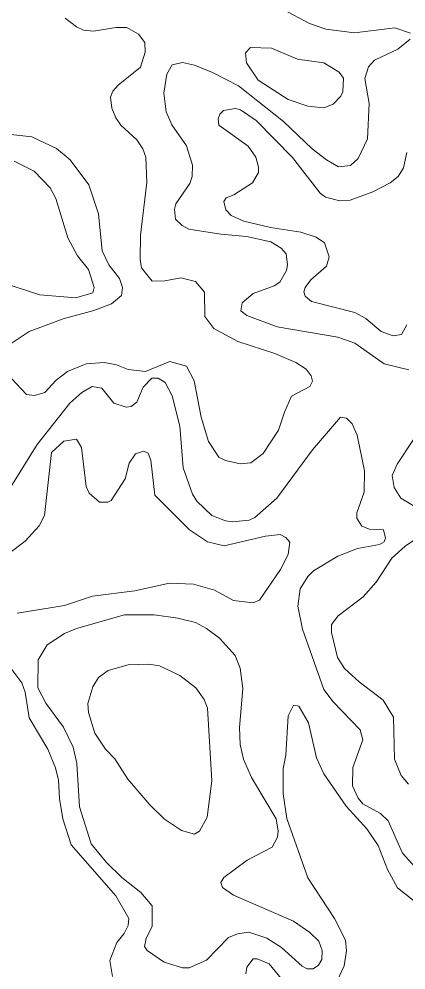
# Model space of a CAD drawing. Extents: x 763.2 to 816.8, y 7896.5 to 7952.7.
# Drawn here: x 776.363 to 777.853, y 7942.103 to 7945.766 of the extents above; entities that cross this region are included whole.
import ezdxf

# ---------------------------------------------------------------- set-up
doc = ezdxf.new("R2010")
doc.units = 0
doc.header["$LTSCALE"] = 0.064
doc.layers.add('2', color=7, linetype='Continuous', lineweight=13)

msp = doc.modelspace()

# ---------------------------------------------------------------- linework, layer by layer
at = {"layer": '2'}
for points in [[(776.54, 7945.7698), (776.5838, 7945.7357), (776.611, 7945.7227), (776.6496, 7945.7193), (776.7357, 7945.7341), (776.7782, 7945.7338), (776.823, 7945.708), (776.8466, 7945.6757), (776.8481, 7945.6381), (776.83, 7945.5813), (776.7441, 7945.5115), (776.7241, 7945.4881), (776.7154, 7945.4657), (776.7207, 7945.4227), (776.735, 7945.3857), (776.7542, 7945.3572), (776.8158, 7945.3012), (776.8396, 7945.266), (776.8516, 7945.2334), (776.855, 7945.1366), (776.8304, 7944.9335), (776.8287, 7944.8401), (776.8346, 7944.8081), (776.8749, 7944.7564), (776.9241, 7944.7577), (776.9863, 7944.7692), (777.0427, 7944.7556), (777.0767, 7944.7143), (777.0785, 7944.6206), (777.1123, 7944.5743), (777.2059, 7944.5238), (777.3483, 7944.4773), (777.4291, 7944.4436), (777.4681, 7944.4173), (777.4879, 7944.3918), (777.4924, 7944.3712), (777.482, 7944.3509), (777.412, 7944.3133), (777.3845, 7944.2522), (777.3623, 7944.182), (777.3024, 7944.0928), (777.2556, 7944.057), (777.2148, 7944.0528), (777.158, 7944.0653), (777.1324, 7944.0781), (777.092, 7944.1393), (777.0637, 7944.232), (777.0378, 7944.3729), (777.0073, 7944.4293), (776.9431, 7944.4467), (776.8493, 7944.4078), (776.7825, 7944.4157), (776.7382, 7944.434), (776.6914, 7944.4436), (776.6206, 7944.4374), (776.5496, 7944.4085), (776.506, 7944.3744), (776.4616, 7944.3273), (776.4221, 7944.3158), (776.392, 7944.3201), (776.3332, 7944.3812)], [(777.3794, 7945.8034), (777.4812, 7945.7489), (777.5445, 7945.7265), (777.6547, 7945.7127), (777.8098, 7945.7321), (777.8703, 7945.7112)], [(777.8689, 7945.6891), (777.8212, 7945.6504), (777.7311, 7945.6075), (777.7091, 7945.5816), (777.6949, 7945.5375), (777.7111, 7945.4408), (777.7053, 7945.305), (777.6692, 7945.2291), (777.6393, 7945.2021), (777.5936, 7945.1968), (777.5463, 7945.2234), (777.491, 7945.2657), (777.3814, 7945.3718), (777.2077, 7945.5091), (777.1077, 7945.5608), (777.0385, 7945.5884), (776.9927, 7945.5991), (776.9525, 7945.5896), (776.9321, 7945.5542), (776.9207, 7945.4809), (776.929, 7945.4086), (776.9507, 7945.3588), (777.008, 7945.2781), (777.0309, 7945.2038), (777.0291, 7945.1595), (777.0209, 7945.133), (776.9672, 7945.0537), (776.9619, 7945.0343), (776.9657, 7944.9947), (776.9909, 7944.9703), (777.0171, 7944.957), (777.1399, 7944.937), (777.2386, 7944.9286), (777.3318, 7944.9077), (777.372, 7944.8831), (777.3919, 7944.8616), (777.397, 7944.8199), (777.3922, 7944.7974), (777.3675, 7944.7529), (777.3451, 7944.7378), (777.2647, 7944.7088), (777.2214, 7944.6731), (777.2167, 7944.6419), (777.2406, 7944.6235), (777.3572, 7944.5809), (777.5901, 7944.5407), (777.6553, 7944.5177), (777.7683, 7944.4385), (777.8642, 7944.4147)], [(777.8564, 7945.2522), (777.8431, 7945.1931), (777.8226, 7945.1591), (777.7926, 7945.1355), (777.725, 7945.0999), (777.6381, 7945.0685), (777.5988, 7945.0653), (777.5425, 7945.0797), (777.5223, 7945.095), (777.416, 7945.2323), (777.2756, 7945.3757), (777.2162, 7945.4159), (777.1958, 7945.4215), (777.1497, 7945.4134), (777.1359, 7945.3997), (777.1295, 7945.3816), (777.1323, 7945.357), (777.2455, 7945.276)], [(776.2979, 7944.4925), (776.4014, 7944.5622), (776.5321, 7944.6107), (776.651, 7944.6432), (776.7191, 7944.6695), (776.7576, 7944.7017), (776.7611, 7944.7324), (776.7492, 7944.7664), (776.709, 7944.8192), (776.6834, 7944.8727), (776.6688, 7945.0157), (776.6319, 7945.1278), (776.5601, 7945.2234), (776.5076, 7945.2676), (776.4119, 7945.3126), (776.3314, 7945.3215)], [(777.2455, 7945.276), (777.2744, 7945.2338), (777.2855, 7945.1957), (777.2852, 7945.1748), (777.2616, 7945.1351), (777.1899, 7945.0889)], [(776.2591, 7944.7625), (776.4424, 7944.7036), (776.582, 7944.6921), (776.6463, 7944.711), (776.6526, 7944.7315), (776.6303, 7944.8012), (776.5884, 7944.8538), (776.5507, 7944.9229), (776.5046, 7945.0747), (776.4825, 7945.1155), (776.4209, 7945.18), (776.344, 7945.218)], [(777.1899, 7945.0889), (777.16, 7945.0772), (777.1509, 7945.0627), (777.1592, 7945.031), (777.1795, 7945.0089), (777.2279, 7944.9873), (777.3306, 7944.9631), (777.4476, 7944.9454), (777.5068, 7944.9257), (777.539, 7944.9045), (777.5566, 7944.8498), (777.5465, 7944.814), (777.4868, 7944.7616), (777.4652, 7944.7322), (777.4599, 7944.7147), (777.4648, 7944.6987), (777.489, 7944.6777), (777.6564, 7944.6353), (777.6986, 7944.6128), (777.7579, 7944.562), (777.8037, 7944.5459), (777.8351, 7944.5508), (777.8559, 7944.5884)], [(777.693, 7944.0255), (777.6649, 7944.1636), (777.6452, 7944.2066), (777.6235, 7944.2288), (777.6003, 7944.2318), (777.4927, 7944.107), (777.3555, 7943.921), (777.2713, 7943.8462), (777.2484, 7943.8362), (777.1854, 7943.8293), (777.1581, 7943.8328), (777.1052, 7943.8531), (777.0475, 7943.9093), (777.0309, 7943.9362), (776.9949, 7944.0374), (776.9815, 7944.1975), (776.9519, 7944.3141), (776.9258, 7944.3661), (776.8991, 7944.3829), (776.8742, 7944.3827), (776.8402, 7944.3479), (776.8165, 7944.2908), (776.7947, 7944.2736), (776.7751, 7944.2714), (776.7272, 7944.2862), (776.6815, 7944.3441), (776.6439, 7944.3505), (776.6042, 7944.3276), (776.5581, 7944.2866), (776.4326, 7944.1267), (776.3315, 7943.9644)], [(776.3549, 7943.4769), (776.5383, 7943.5075), (776.6462, 7943.5433), (776.8089, 7943.5638), (776.9427, 7943.5926), (777.0348, 7943.5891), (777.1156, 7943.5664), (777.1892, 7943.5267), (777.2638, 7943.5173), (777.2886, 7943.5272), (777.3701, 7943.6456), (777.3991, 7943.7034), (777.4055, 7943.7506), (777.3905, 7943.7685), (777.3679, 7943.7799), (777.3116, 7943.7737), (777.1531, 7943.7374), (777.0881, 7943.7516), (777.0187, 7943.7985), (776.886, 7943.9324), (776.8699, 7944.067), (776.8599, 7944.0932), (776.8416, 7944.1018), (776.8111, 7944.0908), (776.7864, 7944.0551), (776.7708, 7943.9947), (776.7181, 7943.9116), (776.7045, 7943.9049), (776.6727, 7943.9051), (776.6332, 7943.9394), (776.6218, 7943.965), (776.6035, 7944.1162), (776.5841, 7944.1481), (776.5346, 7944.1398), (776.4874, 7944.0961), (776.4604, 7943.854), (776.4404, 7943.814), (776.3864, 7943.7542), (776.3284, 7943.7106)], [(777.882, 7944.1466), (777.8191, 7944.0508), (777.8001, 7944.0077), (777.8069, 7943.9618), (777.8326, 7943.9206), (777.8979, 7943.8822)], [(777.7122, 7943.8016), (777.6835, 7943.8131), (777.6641, 7943.8435), (777.6637, 7943.8637), (777.6914, 7943.9434), (777.693, 7944.0255)], [(777.9, 7942.486), (777.8393, 7942.5532), (777.7847, 7942.6776), (777.7551, 7942.7053), (777.6872, 7942.743), (777.6691, 7942.7647), (777.6467, 7942.8116), (777.6487, 7942.8835), (777.6863, 7942.9895), (777.677, 7943.0275), (777.5727, 7943.1363), (777.5369, 7943.1839), (777.4541, 7943.4159), (777.4368, 7943.5048), (777.4453, 7943.5709), (777.4745, 7943.6184), (777.4965, 7943.6408), (777.5905, 7943.6975), (777.6665, 7943.7261), (777.7506, 7943.7418), (777.7687, 7943.7526), (777.7737, 7943.7657), (777.7665, 7943.7978), (777.7122, 7943.8016)], [(777.9163, 7943.78), (777.8498, 7943.736), (777.7984, 7943.6897), (777.7386, 7943.597), (777.6886, 7943.5406), (777.5912, 7943.4677), (777.5667, 7943.434), (777.5665, 7943.4026), (777.589, 7943.3065), (777.6167, 7943.2647), (777.6729, 7943.2131), (777.7648, 7943.1428), (777.8047, 7943.0767), (777.8081, 7942.9147), (777.8344, 7942.8517), (777.8629, 7942.8188)], [(776.7227, 7942.0771), (776.7123, 7942.1397), (776.7393, 7942.2093), (776.7682, 7942.244), (776.7834, 7942.2741), (776.7859, 7942.3013), (776.7361, 7942.3886), (776.5636, 7942.5848), (776.5317, 7942.6848), (776.5182, 7942.7628), (776.5147, 7942.8342), (776.503, 7942.8819), (776.4732, 7942.9539), (776.4018, 7943.0743), (776.3864, 7943.1735), (776.3731, 7943.2095), (776.3124, 7943.2917)], [(777.8824, 7942.3703), (777.82, 7942.4195), (777.7819, 7942.4899), (777.7456, 7942.5819), (777.7017, 7942.647), (777.6232, 7942.7343), (777.5366, 7942.8587), (777.5084, 7942.9195), (777.4781, 7943.0546), (777.44, 7943.1188), (777.4196, 7943.1226), (777.399, 7943.0818), (777.3907, 7942.931), (777.3793, 7942.8784), (777.3794, 7942.7818), (777.3942, 7942.6865), (777.4744, 7942.4577), (777.5779, 7942.3008), (777.6202, 7942.2177), (777.6239, 7942.1762), (777.6144, 7942.1191), (777.5816, 7942.0467)], [(777.4417, 7941.9854), (777.3254, 7942.1261), (777.2798, 7942.1463), (777.265, 7942.1463), (777.2398, 7942.1135), (777.2365, 7942.0874)]]:
    msp.add_lwpolyline(points, dxfattribs=at)
for points in [[(777.2835, 7945.5312), (777.2381, 7945.5979), (777.2351, 7945.6363), (777.254, 7945.6567), (777.3344, 7945.654), (777.435, 7945.611), (777.536, 7945.5969), (777.5956, 7945.5616), (777.6122, 7945.5378), (777.6093, 7945.4857), (777.6021, 7945.4693), (777.5731, 7945.4387), (777.5363, 7945.4235), (777.4755, 7945.4305), (777.3989, 7945.4563)], [(777.2146, 7943.2661), (777.1946, 7943.3138), (777.1348, 7943.3816), (777.085, 7943.4184), (777.0419, 7943.4408), (776.9749, 7943.4578), (776.8829, 7943.471), (776.7686, 7943.4711), (776.5838, 7943.4184), (776.5377, 7943.3987), (776.4716, 7943.3553), (776.4358, 7943.2977), (776.4345, 7943.1892), (776.4659, 7943.1308), (776.5344, 7943.0388), (776.5717, 7942.9613), (776.5856, 7942.8984), (776.595, 7942.7313), (776.6401, 7942.5889), (776.7, 7942.5165), (776.7591, 7942.4591), (776.8319, 7942.4011), (776.8757, 7942.3495), (776.875, 7942.2719), (776.8521, 7942.2242), (776.8453, 7942.1936), (776.8563, 7942.1778), (776.9214, 7942.133), (776.9922, 7942.1109), (777.0181, 7942.1105), (777.0843, 7942.1411), (777.1689, 7942.2284), (777.204, 7942.2423), (777.2479, 7942.2483), (777.3174, 7942.2248), (777.3739, 7942.189), (777.4527, 7942.1176), (777.473, 7942.1067), (777.4958, 7942.1072), (777.5158, 7942.1208), (777.5286, 7942.1431), (777.5304, 7942.178), (777.5169, 7942.2138), (777.4832, 7942.2477), (777.4202, 7942.291), (777.1892, 7942.3909), (777.1464, 7942.4207), (777.1404, 7942.4396), (777.1508, 7942.4586), (777.2412, 7942.526), (777.3376, 7942.5765), (777.3587, 7942.6147), (777.361, 7942.6372), (777.3525, 7942.6847), (777.2579, 7942.8442), (777.2277, 7942.9154), (777.2144, 7942.9714), (777.2116, 7943.037), (777.2248, 7943.187)], [(777.0434, 7943.1903), (776.9815, 7943.2376), (776.9033, 7943.2751), (776.8631, 7943.2803), (776.7829, 7943.2785), (776.7061, 7943.2559), (776.6693, 7943.2294), (776.6467, 7943.1937), (776.6281, 7943.1291), (776.6301, 7943.0941), (776.6548, 7943.0152), (776.6952, 7942.954), (776.732, 7942.9166), (776.7814, 7942.8378), (776.866, 7942.7385), (776.9229, 7942.6834), (776.9879, 7942.6396), (777.0379, 7942.6263), (777.0579, 7942.6373), (777.0868, 7942.6912), (777.1048, 7942.8319), (777.0882, 7943.1111), (777.0752, 7943.1451)]]:
    msp.add_lwpolyline(points, close=True, dxfattribs=at)

doc.saveas('drawing.dxf')
